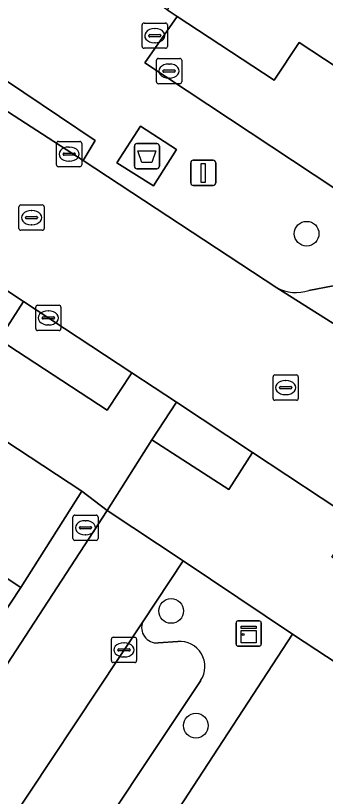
# Model space of a CAD drawing. Extents: x 159279 to 160377, y 384531 to 385888.
# Drawn here: x 160142.48 to 160154.75, y 384768.54 to 384799.46 of the extents above; entities that cross this region are included whole.
import ezdxf

# ---------------------------------------------------------------- set-up
doc = ezdxf.new("R2010")
doc.units = 0
for name, color, linetype in [('IMGEO_Afval_apart_plaats', 7, 'Continuous'), ('IMGEO_Boom', 7, 'Continuous'), ('IMGEO_Brandkraan', 7, 'Continuous'), ('IMGEO_Erf', 7, 'Continuous'), ('IMGEO_Kast', 7, 'Continuous'), ('IMGEO_Kolk', 7, 'Continuous'), ('IMGEO_Lichtmast', 7, 'Continuous'), ('IMGEO_Pand', 7, 'Continuous'), ('IMGEO_Parkeervlak_open', 7, 'Continuous'), ('IMGEO_Rijbaan_lokaal_open', 7, 'Continuous'), ('IMGEO_Rioolput', 7, 'Continuous'), ('IMGEO_Voetpad_gesloten', 7, 'Continuous'), ('IMGEO_Voetpad_open', 7, 'Continuous')]:
    doc.layers.add(name, color=color, linetype=linetype)

msp = doc.modelspace()

# ---------------------------------------------------------------- linework, layer by layer
at = {"layer": 'IMGEO_Afval_apart_plaats'}
for p, q in [((160147.185, 384793.498), (160147.185, 384794.298)), ((160147.185, 384794.298), (160147.185, 384793.498)), ((160147.285, 384794.398), (160148.075, 384794.398)), ((160148.075, 384794.398), (160147.285, 384794.398)), ((160148.175, 384794.298), (160148.175, 384793.498)), ((160148.175, 384793.498), (160148.175, 384794.298)), ((160148.075, 384793.398), (160147.285, 384793.398)), ((160147.285, 384793.398), (160148.075, 384793.398))]:
    msp.add_line(p, q, dxfattribs=at)
msp.add_lwpolyline([(160147.328, 384794.112), (160148.032, 384794.112), (160147.883, 384793.642), (160147.477, 384793.642), (160147.328, 384794.112)], dxfattribs=at)
for centre, start, end in [((160147.285, 384794.298), 90, 180), ((160147.285, 384794.298), 90, 180), ((160148.075, 384794.298), 0, 90), ((160148.075, 384794.298), 360, 90), ((160147.285, 384793.498), 180, 270), ((160147.285, 384793.498), 180, 270), ((160148.075, 384793.498), 270, 0), ((160148.075, 384793.498), 270, 0)]:
    msp.add_arc(centre, 0.1, start, end, dxfattribs=at)
at = {"layer": 'IMGEO_Boom'}
for centre in [(160154.006, 384790.827), (160148.641, 384775.884), (160149.622, 384771.341)]:
    msp.add_circle(centre, 0.489, dxfattribs=at)
at = {"layer": 'IMGEO_Brandkraan'}
for p, q in [((160148.06, 384796.842), (160148.06, 384797.694)), ((160148.135, 384797.768), (160148.987, 384797.768)), ((160149.061, 384797.694), (160149.061, 384796.842)), ((160148.362, 384797.311), (160148.76, 384797.311)), ((160148.548, 384797.548), (160148.573, 384797.548)), ((160148.319, 384797.262), (160148.319, 384797.274)), ((160148.757, 384797.225), (160148.359, 384797.225)), ((160148.803, 384797.274), (160148.803, 384797.262)), ((160148.987, 384796.768), (160148.135, 384796.768)), ((160148.571, 384796.988), (160148.546, 384796.988)), ((160144.824, 384779.679), (160145.676, 384779.679)), ((160144.749, 384778.753), (160144.749, 384779.605)), ((160145.237, 384779.459), (160145.262, 384779.459)), ((160145.75, 384779.605), (160145.75, 384778.753)), ((160145.008, 384779.173), (160145.008, 384779.185)), ((160145.446, 384779.136), (160145.048, 384779.136)), ((160145.051, 384779.222), (160145.449, 384779.222)), ((160145.492, 384779.185), (160145.492, 384779.173)), ((160145.26, 384778.899), (160145.235, 384778.899)), ((160145.676, 384778.679), (160144.824, 384778.679))]:
    msp.add_line(p, q, dxfattribs=at)
for points in [[(160148.06, 384796.842), (160148.06, 384797.694)], [(160148.135, 384797.768), (160148.987, 384797.768)], [(160149.061, 384797.694), (160149.061, 384796.842)], [(160148.987, 384796.768), (160148.135, 384796.768)], [(160144.824, 384779.679), (160145.676, 384779.679)], [(160144.749, 384778.753), (160144.749, 384779.605)], [(160145.75, 384779.605), (160145.75, 384778.753)], [(160145.676, 384778.679), (160144.824, 384778.679)]]:
    msp.add_lwpolyline(points, dxfattribs=at)
for centre, radius, start, end in [((160148.137, 384797.692), 0.0765, 91.552, 178.448), ((160148.137, 384797.692), 0.0765, 91.552, 178.448), ((160148.985, 384797.692), 0.0765, 1.552, 88.448), ((160148.985, 384797.692), 0.0765, 1.552, 88.448), ((160148.359, 384797.271), 0.0403, 85.8775, 175.7526), ((160148.764, 384797.273), 0.0386, 1.7309, 96.639), ((160148.356, 384797.261), 0.0366, 178.938, 274.7102), ((160148.76, 384797.268), 0.043, 264.8664, 352.4533), ((160148.137, 384796.844), 0.0765, 181.552, 268.448), ((160148.137, 384796.844), 0.0765, 181.552, 268.448), ((160148.985, 384796.844), 0.0765, 271.552, 358.448), ((160148.985, 384796.844), 0.0765, 271.552, 358.448), ((160144.826, 384779.603), 0.0765, 91.552, 178.448), ((160144.826, 384779.603), 0.0765, 91.552, 178.448), ((160145.674, 384779.603), 0.0765, 1.552, 88.448), ((160145.674, 384779.603), 0.0765, 1.552, 88.448), ((160145.048, 384779.182), 0.0403, 85.8775, 175.7526), ((160145.045, 384779.172), 0.0366, 178.938, 274.7102), ((160145.449, 384779.179), 0.043, 264.8664, 352.4533), ((160145.453, 384779.184), 0.0386, 1.7309, 96.639), ((160144.826, 384778.755), 0.0765, 181.552, 268.448), ((160144.826, 384778.755), 0.0765, 181.552, 268.448), ((160145.674, 384778.755), 0.0765, 271.552, 358.448), ((160145.674, 384778.755), 0.0765, 271.552, 358.448)]:
    msp.add_arc(centre, radius, start, end, dxfattribs=at)
for centre, major_axis, ratio, start_param, end_param in [((160148.547, 384797.268), (-0.387, 0.002), 0.722429, 4.712389, 7.853982), ((160148.572, 384797.268), (-0.39, 0.002), 0.717154, 1.570796, 4.712389), ((160145.236, 384779.179), (-0.387, 0.002), 0.722429, 4.712389, 7.853982), ((160145.261, 384779.179), (-0.39, 0.002), 0.717154, 1.570796, 4.712389)]:
    msp.add_ellipse(centre, major_axis=major_axis, ratio=ratio, start_param=start_param, end_param=end_param, dxfattribs=at)
at = {"layer": 'IMGEO_Erf'}
msp.add_lwpolyline([(160145.109, 384780.63), (160089.931, 384816.945), (160087.449, 384813.272), (160093.591, 384809.214), (160093.823, 384809.566), (160099.442, 384805.853), (160098.946, 384805.101), (160104.301, 384801.578), (160109.555, 384798.121), (160114.809, 384794.663), (160120.063, 384791.207), (160125.318, 384787.749), (160130.674, 384784.225), (160131.17, 384784.974), (160136.797, 384781.247), (160136.549, 384780.87), (160142.688, 384776.813)], close=True, dxfattribs=at)
msp.add_lwpolyline([(160186.913, 384752.976), (160153.446, 384774.961), (160137.156, 384750)], dxfattribs=at)
at = {"layer": 'IMGEO_Kast'}
for p, q in [((160151.213, 384774.565), (160151.213, 384775.406)), ((160151.213, 384775.406), (160151.213, 384774.565)), ((160151.288, 384775.49), (160152.129, 384775.49)), ((160152.129, 384775.49), (160151.288, 384775.49)), ((160152.213, 384775.415), (160152.213, 384774.574)), ((160152.213, 384774.574), (160152.213, 384775.415)), ((160152.138, 384774.49), (160151.297, 384774.49)), ((160151.297, 384774.49), (160152.138, 384774.49))]:
    msp.add_line(p, q, dxfattribs=at)
for points in [[(160151.408, 384775.28), (160152.008, 384775.28), (160152.008, 384775.195), (160151.408, 384775.195), (160151.408, 384775.28)], [(160151.408, 384775.105), (160152.008, 384775.105), (160152.008, 384774.616), (160151.408, 384774.616), (160151.408, 384775.105)]]:
    msp.add_lwpolyline(points, dxfattribs=at)
msp.add_circle((160151.492, 384774.954), 0.0377, dxfattribs=at)
for centre, start, end in [((160151.291, 384775.412), 92.4484, 184.2845), ((160151.291, 384775.412), 92.4484, 184.2845), ((160152.135, 384775.412), 2.4484, 94.2845), ((160152.135, 384775.412), 2.4484, 94.2845), ((160151.291, 384774.568), 182.4484, 274.2845), ((160151.291, 384774.568), 182.4484, 274.2845), ((160152.135, 384774.568), 272.4484, 4.2845), ((160152.135, 384774.568), 272.4484, 4.2845)]:
    msp.add_arc(centre, 0.0779, start, end, dxfattribs=at)
at = {"layer": 'IMGEO_Kolk'}
for p, q in [((160144.102, 384793.552), (160144.102, 384794.404)), ((160144.177, 384794.478), (160145.029, 384794.478)), ((160144.59, 384794.258), (160144.615, 384794.258)), ((160145.103, 384794.404), (160145.103, 384793.552)), ((160144.361, 384793.972), (160144.361, 384793.984)), ((160144.799, 384793.935), (160144.401, 384793.935)), ((160144.404, 384794.021), (160144.802, 384794.021)), ((160144.845, 384793.984), (160144.845, 384793.972)), ((160144.613, 384793.698), (160144.588, 384793.698)), ((160145.029, 384793.478), (160144.177, 384793.478)), ((160143.278, 384787.067), (160143.278, 384787.919)), ((160143.353, 384787.993), (160144.205, 384787.993)), ((160143.766, 384787.773), (160143.791, 384787.773)), ((160144.279, 384787.919), (160144.279, 384787.067)), ((160143.537, 384787.487), (160143.537, 384787.499)), ((160143.975, 384787.45), (160143.577, 384787.45)), ((160143.58, 384787.536), (160143.978, 384787.536)), ((160144.021, 384787.499), (160144.021, 384787.487)), ((160143.789, 384787.213), (160143.764, 384787.213)), ((160144.205, 384786.993), (160143.353, 384786.993)), ((160146.275, 384773.916), (160146.275, 384774.768)), ((160146.35, 384774.842), (160147.202, 384774.842)), ((160147.276, 384774.768), (160147.276, 384773.916)), ((160146.763, 384774.622), (160146.788, 384774.622)), ((160146.534, 384774.336), (160146.534, 384774.348)), ((160146.972, 384774.299), (160146.574, 384774.299)), ((160146.577, 384774.385), (160146.975, 384774.385)), ((160147.018, 384774.348), (160147.018, 384774.336)), ((160147.202, 384773.842), (160146.35, 384773.842)), ((160146.786, 384774.062), (160146.761, 384774.062))]:
    msp.add_line(p, q, dxfattribs=at)
for points in [[(160144.102, 384793.552), (160144.102, 384794.404)], [(160144.177, 384794.478), (160145.029, 384794.478)], [(160145.103, 384794.404), (160145.103, 384793.552)], [(160145.029, 384793.478), (160144.177, 384793.478)], [(160143.278, 384787.067), (160143.278, 384787.919)], [(160143.353, 384787.993), (160144.205, 384787.993)], [(160144.279, 384787.919), (160144.279, 384787.067)], [(160144.205, 384786.993), (160143.353, 384786.993)], [(160146.275, 384773.916), (160146.275, 384774.768)], [(160146.35, 384774.842), (160147.202, 384774.842)], [(160147.276, 384774.768), (160147.276, 384773.916)], [(160147.202, 384773.842), (160146.35, 384773.842)]]:
    msp.add_lwpolyline(points, dxfattribs=at)
for centre, radius, start, end in [((160144.179, 384794.402), 0.0765, 91.552, 178.448), ((160144.179, 384794.402), 0.0765, 91.552, 178.448), ((160145.027, 384794.402), 0.0765, 1.552, 88.448), ((160145.027, 384794.402), 0.0765, 1.552, 88.448), ((160144.401, 384793.981), 0.0403, 85.8775, 175.7526), ((160144.398, 384793.971), 0.0366, 178.938, 274.7102), ((160144.802, 384793.978), 0.043, 264.8664, 352.4533), ((160144.806, 384793.983), 0.0386, 1.7309, 96.639), ((160144.179, 384793.554), 0.0765, 181.552, 268.448), ((160144.179, 384793.554), 0.0765, 181.552, 268.448), ((160145.027, 384793.554), 0.0765, 271.552, 358.448), ((160145.027, 384793.554), 0.0765, 271.552, 358.448), ((160143.355, 384787.917), 0.0765, 91.552, 178.448), ((160143.355, 384787.917), 0.0765, 91.552, 178.448), ((160144.203, 384787.917), 0.0765, 1.552, 88.448), ((160144.203, 384787.917), 0.0765, 1.552, 88.448), ((160143.577, 384787.496), 0.0403, 85.8775, 175.7526), ((160143.574, 384787.486), 0.0366, 178.938, 274.7102), ((160143.978, 384787.493), 0.043, 264.8664, 352.4533), ((160143.982, 384787.498), 0.0386, 1.7309, 96.639), ((160143.355, 384787.069), 0.0765, 181.552, 268.448), ((160143.355, 384787.069), 0.0765, 181.552, 268.448), ((160144.203, 384787.069), 0.0765, 271.552, 358.448), ((160144.203, 384787.069), 0.0765, 271.552, 358.448), ((160146.352, 384774.766), 0.0765, 91.552, 178.448), ((160146.352, 384774.766), 0.0765, 91.552, 178.448), ((160147.2, 384774.766), 0.0765, 1.552, 88.448), ((160147.2, 384774.766), 0.0765, 1.552, 88.448), ((160146.574, 384774.345), 0.0403, 85.8775, 175.7526), ((160146.571, 384774.335), 0.0366, 178.938, 274.7102), ((160146.975, 384774.342), 0.043, 264.8664, 352.4533), ((160146.979, 384774.347), 0.0386, 1.7309, 96.639), ((160146.352, 384773.918), 0.0765, 181.552, 268.448), ((160146.352, 384773.918), 0.0765, 181.552, 268.448), ((160147.2, 384773.918), 0.0765, 271.552, 358.448), ((160147.2, 384773.918), 0.0765, 271.552, 358.448)]:
    msp.add_arc(centre, radius, start, end, dxfattribs=at)
for centre, major_axis, ratio, start_param, end_param in [((160144.589, 384793.978), (-0.387, 0.002), 0.722429, 4.712389, 7.853982), ((160144.614, 384793.978), (-0.39, 0.002), 0.717154, 1.570796, 4.712389), ((160143.765, 384787.493), (-0.387, 0.002), 0.722429, 4.712389, 7.853982), ((160143.79, 384787.493), (-0.39, 0.002), 0.717154, 1.570796, 4.712389), ((160146.762, 384774.342), (-0.387, 0.002), 0.722429, 4.712389, 7.853982), ((160146.787, 384774.342), (-0.39, 0.002), 0.717154, 1.570796, 4.712389)]:
    msp.add_ellipse(centre, major_axis=major_axis, ratio=ratio, start_param=start_param, end_param=end_param, dxfattribs=at)
at = {"layer": 'IMGEO_Lichtmast'}
for p, q in [((160149.416, 384792.836), (160149.416, 384793.636)), ((160149.416, 384793.636), (160149.416, 384792.836)), ((160149.516, 384793.736), (160150.306, 384793.736)), ((160150.306, 384793.736), (160149.516, 384793.736)), ((160150.406, 384793.636), (160150.406, 384792.836)), ((160150.406, 384792.836), (160150.406, 384793.636)), ((160150.306, 384792.736), (160149.516, 384792.736)), ((160149.516, 384792.736), (160150.306, 384792.736))]:
    msp.add_line(p, q, dxfattribs=at)
msp.add_lwpolyline([(160149.836, 384793.611), (160149.986, 384793.611), (160149.986, 384792.861), (160149.836, 384792.861), (160149.836, 384793.611)], dxfattribs=at)
for centre, start, end in [((160149.516, 384793.636), 90, 180), ((160149.516, 384793.636), 90, 180), ((160150.306, 384793.636), 0, 90), ((160150.306, 384793.636), 360, 90), ((160149.516, 384792.836), 180, 270), ((160149.516, 384792.836), 180, 270), ((160150.306, 384792.836), 270, 0), ((160150.306, 384792.836), 270, 0)]:
    msp.add_arc(centre, 0.1, start, end, dxfattribs=at)
at = {"layer": 'IMGEO_Pand'}
for points in [[(160156.413, 384807.174), (160154.855, 384804.833), (160153.247, 384805.808), (160152.718, 384806.128), (160152.552, 384805.855), (160152.825, 384805.689), (160150.944, 384802.792), (160148.943, 384799.789), (160148.648, 384799.945), (160148.483, 384799.69), (160148.878, 384799.43), (160152.721, 384796.902), (160153.71, 384798.406), (160165.172, 384790.866), (160165.542, 384790.623), (160170.422, 384798.042)], [(160142.688, 384776.813), (160136.549, 384780.87), (160132.303, 384774.439), (160132.017, 384773.938), (160129.265, 384769.784), (160131.104, 384768.568), (160132.487, 384770.662), (160131.527, 384771.296), (160133.208, 384773.84), (160138.439, 384770.383)]]:
    msp.add_lwpolyline(points, close=True, dxfattribs=at)
at = {"layer": 'IMGEO_Parkeervlak_open'}
for points in [[(160152.823, 384788.681), (160159.267, 384784.621), (160160.467, 384783.865)], [(160155.056, 384788.767), (160154.095, 384788.581)], [(160147.517, 384775.46), (160141.234, 384766.005)], [(160148.901, 384774.68), (160148.123, 384774.62)], [(160144.292, 384764.825), (160149.811, 384773.13)]]:
    msp.add_lwpolyline(points, dxfattribs=at)
for points in [[(160147.086, 384785.313), (160142.797, 384788.14), (160141.817, 384786.636), (160146.114, 384783.833)], [(160151.868, 384782.161), (160148.852, 384784.149), (160147.881, 384782.664), (160150.925, 384780.69)]]:
    msp.add_lwpolyline(points, close=True, dxfattribs=at)
for centre, radius, start, end in [((160153.575, 384790.11), 1.615, 242.2315, 288.7783), ((160148.08, 384775.227), 0.609, 157.5413, 274.0742), ((160148.977, 384773.683), 1, 326.4534, 94.3808)]:
    msp.add_arc(centre, radius, start, end, dxfattribs=at)
at = {"layer": 'IMGEO_Rijbaan_lokaal_open'}
msp.add_lwpolyline([(160152.823, 384788.681), (160145.164, 384793.722), (160140.797, 384796.543), (160139.08, 384797.674), (160135.842, 384792.724), (160136.975, 384791.977), (160141.532, 384788.973), (160142.797, 384788.14), (160147.086, 384785.313), (160148.852, 384784.149), (160151.868, 384782.161), (160155.947, 384779.473), (160159.267, 384784.621)], close=True, dxfattribs=at)
msp.add_lwpolyline([(160141.234, 384766.005), (160147.517, 384775.46), (160149.118, 384777.87), (160146.111, 384779.865), (160138.01, 384767.43)], dxfattribs=at)
at = {"layer": 'IMGEO_Rioolput'}
for p, q in [((160147.569, 384799.172), (160148.421, 384799.172)), ((160147.494, 384798.246), (160147.494, 384799.098)), ((160147.982, 384798.952), (160148.007, 384798.952)), ((160148.495, 384799.098), (160148.495, 384798.246)), ((160147.753, 384798.666), (160147.753, 384798.678)), ((160148.191, 384798.629), (160147.793, 384798.629)), ((160147.796, 384798.715), (160148.194, 384798.715)), ((160148.237, 384798.678), (160148.237, 384798.666)), ((160148.005, 384798.392), (160147.98, 384798.392)), ((160148.421, 384798.172), (160147.569, 384798.172)), ((160142.614, 384791.038), (160142.614, 384791.89)), ((160142.689, 384791.964), (160143.541, 384791.964)), ((160143.102, 384791.744), (160143.127, 384791.744)), ((160143.615, 384791.89), (160143.615, 384791.038)), ((160142.873, 384791.458), (160142.873, 384791.47)), ((160142.916, 384791.507), (160143.314, 384791.507)), ((160143.357, 384791.47), (160143.357, 384791.458)), ((160143.311, 384791.421), (160142.913, 384791.421)), ((160143.125, 384791.184), (160143.1, 384791.184)), ((160143.541, 384790.964), (160142.689, 384790.964)), ((160152.676, 384784.305), (160152.676, 384785.157)), ((160152.751, 384785.231), (160153.603, 384785.231)), ((160153.164, 384785.011), (160153.189, 384785.011)), ((160153.677, 384785.157), (160153.677, 384784.305)), ((160152.935, 384784.725), (160152.935, 384784.737)), ((160153.373, 384784.688), (160152.975, 384784.688)), ((160152.978, 384784.774), (160153.376, 384784.774)), ((160153.419, 384784.737), (160153.419, 384784.725)), ((160153.187, 384784.451), (160153.162, 384784.451)), ((160153.603, 384784.231), (160152.751, 384784.231))]:
    msp.add_line(p, q, dxfattribs=at)
for points in [[(160147.569, 384799.172), (160148.421, 384799.172)], [(160147.494, 384798.246), (160147.494, 384799.098)], [(160148.495, 384799.098), (160148.495, 384798.246)], [(160148.421, 384798.172), (160147.569, 384798.172)], [(160142.614, 384791.038), (160142.614, 384791.89)], [(160142.689, 384791.964), (160143.541, 384791.964)], [(160143.615, 384791.89), (160143.615, 384791.038)], [(160143.541, 384790.964), (160142.689, 384790.964)], [(160152.676, 384784.305), (160152.676, 384785.157)], [(160152.751, 384785.231), (160153.603, 384785.231)], [(160153.677, 384785.157), (160153.677, 384784.305)], [(160153.603, 384784.231), (160152.751, 384784.231)]]:
    msp.add_lwpolyline(points, dxfattribs=at)
for centre, radius, start, end in [((160147.571, 384799.096), 0.0765, 91.552, 178.448), ((160147.571, 384799.096), 0.0765, 91.552, 178.448), ((160148.419, 384799.096), 0.0765, 1.552, 88.448), ((160148.419, 384799.096), 0.0765, 1.552, 88.448), ((160147.793, 384798.675), 0.0403, 85.8775, 175.7526), ((160147.79, 384798.665), 0.0366, 178.938, 274.7102), ((160148.194, 384798.672), 0.043, 264.8664, 352.4533), ((160148.198, 384798.677), 0.0386, 1.7309, 96.639), ((160147.571, 384798.248), 0.0765, 181.552, 268.448), ((160147.571, 384798.248), 0.0765, 181.552, 268.448), ((160148.419, 384798.248), 0.0765, 271.552, 358.448), ((160148.419, 384798.248), 0.0765, 271.552, 358.448), ((160142.691, 384791.888), 0.0765, 91.552, 178.448), ((160142.691, 384791.888), 0.0765, 91.552, 178.448), ((160143.539, 384791.888), 0.0765, 1.552, 88.448), ((160143.539, 384791.888), 0.0765, 1.552, 88.448), ((160142.913, 384791.467), 0.0403, 85.8775, 175.7526), ((160142.91, 384791.457), 0.0366, 178.938, 274.7102), ((160143.314, 384791.464), 0.043, 264.8664, 352.4533), ((160143.318, 384791.469), 0.0386, 1.7309, 96.639), ((160142.691, 384791.04), 0.0765, 181.552, 268.448), ((160142.691, 384791.04), 0.0765, 181.552, 268.448), ((160143.539, 384791.04), 0.0765, 271.552, 358.448), ((160143.539, 384791.04), 0.0765, 271.552, 358.448), ((160152.753, 384785.155), 0.0765, 91.552, 178.448), ((160152.753, 384785.155), 0.0765, 91.552, 178.448), ((160153.601, 384785.155), 0.0765, 1.552, 88.448), ((160153.601, 384785.155), 0.0765, 1.552, 88.448), ((160152.975, 384784.734), 0.0403, 85.8775, 175.7526), ((160152.972, 384784.724), 0.0366, 178.938, 274.7102), ((160153.376, 384784.731), 0.043, 264.8664, 352.4533), ((160153.38, 384784.736), 0.0386, 1.7309, 96.639), ((160152.753, 384784.307), 0.0765, 181.552, 268.448), ((160152.753, 384784.307), 0.0765, 181.552, 268.448), ((160153.601, 384784.307), 0.0765, 271.552, 358.448), ((160153.601, 384784.307), 0.0765, 271.552, 358.448)]:
    msp.add_arc(centre, radius, start, end, dxfattribs=at)
for centre, major_axis, ratio, start_param, end_param in [((160147.981, 384798.672), (-0.387, 0.002), 0.722429, 4.712389, 7.853982), ((160148.006, 384798.672), (-0.39, 0.002), 0.717154, 1.570796, 4.712389), ((160143.101, 384791.464), (-0.387, 0.002), 0.722429, 4.712389, 7.853982), ((160143.126, 384791.464), (-0.39, 0.002), 0.717154, 1.570796, 4.712389), ((160153.163, 384784.731), (-0.387, 0.002), 0.722429, 4.712389, 7.853982), ((160153.188, 384784.731), (-0.39, 0.002), 0.717154, 1.570796, 4.712389)]:
    msp.add_ellipse(centre, major_axis=major_axis, ratio=ratio, start_param=start_param, end_param=end_param, dxfattribs=at)
at = {"layer": 'IMGEO_Voetpad_gesloten'}
msp.add_lwpolyline([(160148.85, 384794.161), (160147.432, 384795.086), (160146.495, 384793.631), (160147.939, 384792.728)], close=True, dxfattribs=at)
at = {"layer": 'IMGEO_Voetpad_open'}
for points in [[(160148.878, 384799.43), (160148.483, 384799.69), (160143.954, 384802.675), (160143.605, 384802.903), (160142.312, 384801.019), (160097.16, 384830.755), (160098.415, 384832.609), (160099.424, 384834.1), (160099.046, 384834.348), (160095.717, 384836.537), (160095.406, 384836.742), (160094.43, 384835.23), (160093.215, 384833.349), (160060.746, 384854.701)], [(160089.931, 384816.945), (160145.109, 384780.63), (160146.111, 384779.865), (160147.881, 384782.664), (160148.852, 384784.149), (160147.086, 384785.313), (160146.114, 384783.833), (160141.817, 384786.636), (160142.797, 384788.14), (160141.532, 384788.973)], [(160196.069, 384766.27), (160192.05, 384768.896), (160191.994, 384768.81), (160188.637, 384770.985), (160186.622, 384772.278), (160178.29, 384777.813), (160178.108, 384777.549), (160166.958, 384784.876), (160168.206, 384786.712), (160169.211, 384788.192), (160168.832, 384788.441), (160165.542, 384790.623), (160165.172, 384790.866), (160164.185, 384789.36), (160162.948, 384787.472), (160156.796, 384791.504), (160147.602, 384797.592), (160148.878, 384799.43)], [(160140.797, 384796.543), (160141.385, 384797.371), (160145.636, 384794.513), (160145.164, 384793.722), (160152.823, 384788.681)], [(160154.095, 384788.581), (160155.056, 384788.767)], [(160157.262, 384776.515), (160155.003, 384778.01), (160155.947, 384779.473), (160151.868, 384782.161), (160150.925, 384780.69), (160147.881, 384782.664), (160146.111, 384779.865), (160149.118, 384777.87), (160153.446, 384774.961), (160186.913, 384752.976)], [(160138.01, 384767.43), (160146.111, 384779.865), (160145.109, 384780.63), (160142.688, 384776.813), (160138.439, 384770.383), (160133.65, 384763.143)], [(160100.214, 384709.633), (160105.658, 384712.385), (160105.948, 384712.532), (160105.726, 384712.971), (160111.396, 384715.799), (160112.112, 384714.578), (160117.13, 384717.081), (160120.441, 384722.085), (160119.231, 384722.885), (160122.882, 384728.403), (160123.189, 384728.2), (160126.698, 384733.502), (160130.14, 384738.704), (160133.656, 384744.017), (160133.338, 384744.226), (160137.016, 384749.786), (160137.156, 384750), (160153.446, 384774.961), (160149.118, 384777.87), (160147.517, 384775.46)], [(160148.123, 384774.62), (160148.901, 384774.68)], [(160149.811, 384773.13), (160144.292, 384764.825)]]:
    msp.add_lwpolyline(points, dxfattribs=at)
for points in [[(160147.602, 384797.592), (160156.796, 384791.504), (160162.948, 384787.472), (160164.185, 384789.36), (160165.172, 384790.866), (160153.71, 384798.406), (160152.721, 384796.902), (160148.878, 384799.43)], [(160145.164, 384793.722), (160145.636, 384794.513), (160141.385, 384797.371), (160140.797, 384796.543)], [(160148.85, 384794.161), (160147.939, 384792.728), (160146.495, 384793.631), (160147.432, 384795.086)]]:
    msp.add_lwpolyline(points, close=True, dxfattribs=at)
for centre, radius, start, end in [((160153.575, 384790.11), 1.615, 242.2315, 288.7783), ((160148.08, 384775.227), 0.609, 157.5413, 274.0742), ((160148.977, 384773.683), 1, 326.4534, 94.3808)]:
    msp.add_arc(centre, radius, start, end, dxfattribs=at)

doc.saveas('drawing.dxf')
